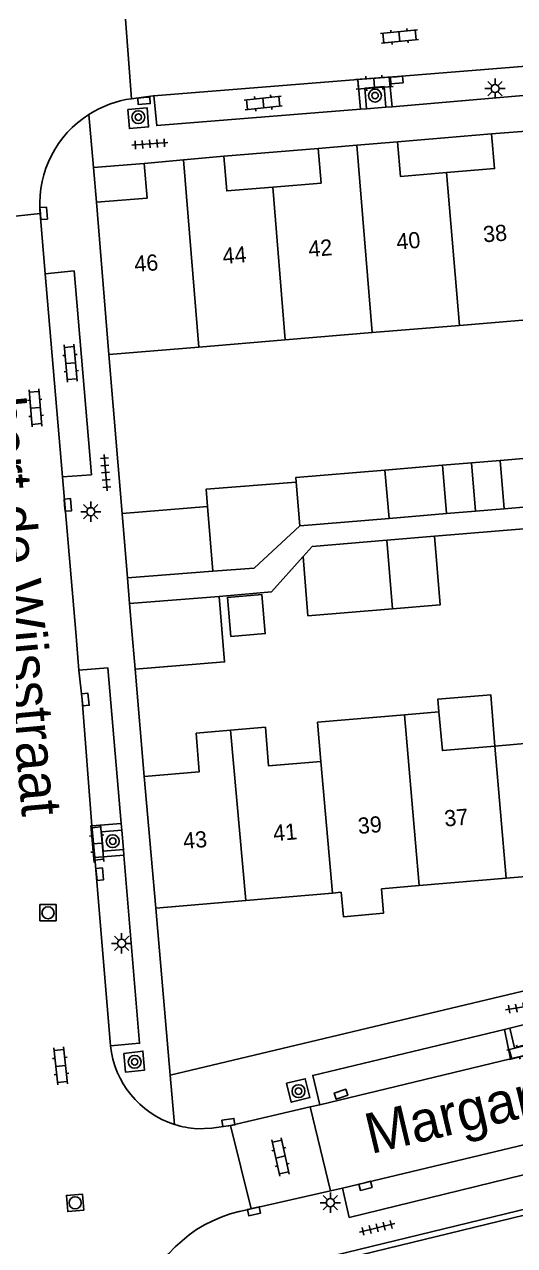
# Model space of a CAD drawing. Extents: x 132998 to 136004, y 396998 to 398512.
# Drawn here: x 133406.2 to 133436.6, y 398034 to 398109.5 of the extents above; entities that cross this region are included whole.
import ezdxf

# ---------------------------------------------------------------- set-up
doc = ezdxf.new("R2010")
doc.units = 0
for name, color, linetype in [('gg-afsc-erfafscheiding', 7, 'Continuous'), ('gg-afsc-muur', 7, 'Continuous'), ('gg-anno-huisnummerreeks BGT', 7, 'Continuous'), ('gg-anno-openbare ruimte label', 7, 'Continuous'), ('gg-bbg-bijgebouw', 7, 'Continuous'), ('gg-bbg-gedigitaliseerde bebouwing', 7, 'Continuous'), ('gg-bbg-gedigitaliseerde bijgebouw', 7, 'Continuous'), ('gg-bbg-hoofdgebouw', 7, 'Continuous'), ('gg-bbg-luifel en loopbrug', 7, 'Continuous'), ('gg-bbg-tussenscheiding', 7, 'Continuous'), ('gg-knt-verharding', 7, 'Continuous'), ('gg-knt-verharding nz', 7, 'Continuous'), ('gt-grn-groengrens', 7, 'Continuous'), ('gt-grn-weggrens', 7, 'Continuous'), ('gt-symb-boom', 7, 'Continuous'), ('gt-symb-klinker verharding', 7, 'Continuous'), ('gt-symb-kolk', 7, 'Continuous'), ('gt-symb-lichtmast', 7, 'Continuous'), ('gt-symb-rioolschacht', 7, 'Continuous'), ('gt-symb-tegel verharding', 7, 'Continuous')]:
    doc.layers.add(name, color=color, linetype=linetype)

# ---------------------------------------------------------------- blocks, each defined once
blk = doc.blocks.new('gt0-KL1')
at = {"layer": 'gt-symb-klinker verharding'}
for p, q in [((-1.15, 0.3), (1.15, 0.3)), ((-1, -0.3), (-1, 0.3)), ((-0.5, 0.3), (-0.5, 0.45)), ((0, -0.3), (0, 0.3)), ((0.5, 0.3), (0.5, 0.45)), ((1, -0.3), (1, 0.3)), ((-1.15, -0.3), (1.15, -0.3)), ((-0.5, -0.45), (-0.5, -0.3)), ((0.5, -0.45), (0.5, -0.3))]:
    blk.add_line(p, q, dxfattribs=at)
blk = doc.blocks.new('gt0-BOOM')
at = {"layer": 'gt-symb-boom'}
for radius in [0.4, 0.2]:
    blk.add_circle((0, 0), radius, dxfattribs=at)
blk = doc.blocks.new('gt0-TEG1')
at = {"layer": 'gt-symb-tegel verharding'}
for p, q in [((-1.125, 0), (1.125, 0)), ((-0.9, -0.25), (-0.9, 0.25)), ((-0.45, -0.25), (-0.45, 0.25)), ((0, -0.25), (0, 0.25)), ((0.45, -0.25), (0.45, 0.25)), ((0.9, -0.25), (0.9, 0.25))]:
    blk.add_line(p, q, dxfattribs=at)
blk = doc.blocks.new('gt0-LMAST')
at = {"layer": 'gt-symb-lichtmast'}
for p, q in [((-0.182, 0.173), (-0.447, 0.438)), ((-0.005, 0.246), (-0.005, 0.621)), ((0.172, 0.173), (0.437, 0.438)), ((-0.255, -0.004), (-0.63, -0.004)), ((-0.182, -0.181), (-0.447, -0.446)), ((-0.005, -0.254), (-0.005, -0.629)), ((0.437, -0.446), (0.172, -0.181)), ((0.245, -0.004), (0.62, -0.004))]:
    blk.add_line(p, q, dxfattribs=at)
blk.add_circle((-0.005, -0.004), 0.25, dxfattribs=at)
blk = doc.blocks.new('gt0-KOLK')
at = {"layer": 'gt-symb-kolk'}
blk.add_lwpolyline([(0, 0), (0.375, 0), (0.375, 0.4), (-0.375, 0.4), (-0.375, 0), (0, 0)], dxfattribs=at)
blk = doc.blocks.new('gt0-RS')
at = {"layer": 'gt-symb-rioolschacht'}
blk.add_lwpolyline([(-0.5, -0.5), (0.5, -0.5), (0.5, 0.5), (-0.5, 0.5)], close=True, dxfattribs=at)
blk.add_circle((0, 0), 0.375, dxfattribs=at)

msp = doc.modelspace()

# ---------------------------------------------------------------- linework, layer by layer
at = {"layer": 'gg-afsc-erfafscheiding'}
for points in [[(133431.595, 398077.881), (133467.658, 398080.866), (133472.83, 398082.284)], [(133418.262, 398074.155), (133421.487, 398074.445), (133423.453, 398076.626)]]:
    msp.add_lwpolyline(points, dxfattribs=at)
at = {"layer": 'gg-afsc-muur'}
for p, q in [((133411.41, 398089.12), (133412.238, 398079.285)), ((133413.048, 398069.669), (133413.615, 398063.022))]:
    msp.add_line(p, q, dxfattribs=at)
at = {"layer": 'gg-bbg-bijgebouw'}
for p, q in [((133412.238, 398079.285), (133412.573, 398075.309)), ((133412.573, 398075.309), (133417.855, 398075.719)), ((133417.855, 398075.719), (133420.423, 398075.918)), ((133412.708, 398073.715), (133418.262, 398074.155)), ((133412.708, 398073.715), (133412.831, 398072.255)), ((133412.831, 398072.255), (133413.048, 398069.669))]:
    msp.add_line(p, q, dxfattribs=at)
at = {"layer": 'gg-bbg-gedigitaliseerde bebouwing'}
for p, q in [((133433.141, 398090.93), (133438.501, 398091.377)), ((133422.342, 398090.031), (133427.722, 398090.479)), ((133427.722, 398090.479), (133433.141, 398090.93)), ((133416.988, 398089.585), (133422.342, 398090.031)), ((133411.41, 398089.12), (133416.988, 398089.585)), ((133429.727, 398066.835), (133431.869, 398067.018)), ((133424.347, 398066.376), (133429.727, 398066.835))]:
    msp.add_line(p, q, dxfattribs=at)
for points in [[(133435.331, 398064.906), (133432.076, 398064.625), (133431.869, 398067.018)], [(133438.361, 398067.582), (133438.568, 398065.185), (133435.331, 398064.906)]]:
    msp.add_lwpolyline(points, dxfattribs=at)
at = {"layer": 'gg-bbg-gedigitaliseerde bijgebouw'}
for p, q in [((133439.24, 398082.869), (133435.664, 398082.573)), ((133432.091, 398082.277), (133428.52, 398081.981)), ((133432.091, 398082.277), (133432.338, 398079.287)), ((133435.664, 398082.573), (133435.912, 398079.583)), ((133439.496, 398079.88), (133435.912, 398079.583)), ((133412.238, 398079.285), (133417.521, 398079.729)), ((133432.338, 398079.287), (133428.789, 398078.993)), ((133420.423, 398075.918), (133423.24, 398078.534)), ((133428.789, 398078.993), (133423.24, 398078.534)), ((133431.595, 398077.881), (133428.648, 398077.636)), ((133423.751, 398072.969), (133423.453, 398076.626)), ((133423.751, 398072.969), (133428.994, 398073.397))]:
    msp.add_line(p, q, dxfattribs=at)
for points in [[(133428.52, 398081.981), (133423.006, 398081.525), (133423.029, 398081.229)], [(133423.029, 398081.229), (133417.443, 398080.795), (133417.521, 398079.729)], [(133428.648, 398077.636), (133424.023, 398077.259), (133423.453, 398076.626)], [(133428.994, 398073.397), (133431.941, 398073.638), (133431.595, 398077.881)], [(133418.262, 398074.155), (133418.583, 398070.107), (133413.048, 398069.669)]]:
    msp.add_lwpolyline(points, dxfattribs=at)
at = {"layer": 'gg-bbg-hoofdgebouw'}
for p, q in [((133435.13, 398102.77), (133437.531, 398102.97)), ((133424.39, 398101.88), (133426.789, 398102.08)), ((133426.789, 398102.08), (133429.3, 398102.29)), ((133413.61, 398100.95), (133416.041, 398101.172)), ((133416.041, 398101.172), (133418.54, 398101.4)), ((133411.41, 398089.12), (133410.65, 398098.55)), ((133424.557, 398063.957), (133424.347, 398066.376)), ((133414.33, 398054.88), (133413.615, 398063.022)), ((133441.402, 398057.193), (133436.024, 398056.733)), ((133436.024, 398056.733), (133430.642, 398056.273)), ((133425.269, 398055.814), (133419.896, 398055.355)), ((133425.818, 398055.861), (133425.269, 398055.814)), ((133430.642, 398056.273), (133428.316, 398056.074)), ((133419.896, 398055.355), (133414.33, 398054.88))]:
    msp.add_line(p, q, dxfattribs=at)
for points in [[(133432.335, 398100.38), (133435.31, 398100.63), (133435.13, 398102.77)], [(133421.582, 398099.485), (133424.57, 398099.73), (133424.39, 398101.88)], [(133429.3, 398102.29), (133429.48, 398100.14), (133432.335, 398100.38)], [(133410.65, 398098.55), (133413.79, 398098.8), (133413.61, 398100.95)], [(133418.54, 398101.4), (133418.72, 398099.25), (133421.582, 398099.485)], [(133413.615, 398063.022), (133417.023, 398063.322), (133416.83, 398065.704), (133418.953, 398065.886)], [(133418.953, 398065.886), (133421.115, 398066.072), (133421.318, 398063.682), (133424.557, 398063.957)], [(133428.316, 398056.074), (133428.438, 398054.577), (133425.947, 398054.35), (133425.818, 398055.861)]]:
    msp.add_lwpolyline(points, dxfattribs=at)
at = {"layer": 'gg-bbg-luifel en loopbrug'}
for p, q in [((133433.876, 398082.425), (133432.091, 398082.277)), ((133435.664, 398082.573), (133433.876, 398082.425)), ((133433.876, 398082.425), (133434.134, 398079.436)), ((133434.134, 398079.436), (133432.338, 398079.287)), ((133435.912, 398079.583), (133434.134, 398079.436))]:
    msp.add_line(p, q, dxfattribs=at)
for points in [[(133418.979, 398071.676), (133421.103, 398071.867), (133420.885, 398074.292), (133418.761, 398074.101), (133418.979, 398071.676)], [(133431.869, 398067.018), (133431.804, 398067.815), (133435.072, 398068.082), (133435.331, 398064.906)]]:
    msp.add_lwpolyline(points, dxfattribs=at)
at = {"layer": 'gg-bbg-tussenscheiding'}
for p, q in [((133426.789, 398102.08), (133427.722, 398090.479)), ((133416.041, 398101.172), (133416.988, 398089.585)), ((133432.335, 398100.38), (133433.141, 398090.93)), ((133421.582, 398099.485), (133422.342, 398090.031)), ((133428.52, 398081.981), (133428.789, 398078.993)), ((133423.029, 398081.229), (133423.24, 398078.534)), ((133417.855, 398075.719), (133417.521, 398079.729)), ((133428.648, 398077.636), (133428.994, 398073.397)), ((133430.642, 398056.273), (133429.727, 398066.835)), ((133419.896, 398055.355), (133418.953, 398065.886)), ((133435.331, 398064.906), (133436.024, 398056.733)), ((133424.557, 398063.957), (133425.269, 398055.814))]:
    msp.add_line(p, q, dxfattribs=at)
at = {"layer": 'gg-knt-verharding'}
for p, q in [((133412.443, 398109.866), (133412.824, 398104.952)), ((133426.837, 398106.146), (133428.782, 398106.282)), ((133428.782, 398106.282), (133428.976, 398104.456)), ((133427.006, 398104.298), (133426.837, 398106.146)), ((133428.976, 398104.456), (133441.599, 398105.54)), ((133414.173, 398105.129), (133412.824, 398104.952)), ((133427.006, 398104.298), (133427.384, 398104.328)), ((133427.384, 398104.328), (133428.569, 398104.423)), ((133428.569, 398104.423), (133428.976, 398104.456)), ((133435.13, 398102.77), (133429.3, 398102.29)), ((133424.39, 398101.88), (133418.54, 398101.4)), ((133413.61, 398100.95), (133410.47, 398100.7)), ((133410.47, 398100.7), (133410.65, 398098.55)), ((133407.17, 398097.844), (133407.151, 398098.076)), ((133400.383, 398097.128), (133407.17, 398097.844)), ((133407.483, 398094.111), (133407.17, 398097.844)), ((133408.557, 398081.561), (133409.369, 398071.944)), ((133409.369, 398071.944), (133409.567, 398069.593)), ((133410.357, 398059.967), (133412.183, 398060.125)), ((133410.561, 398058.015), (133410.357, 398059.967)), ((133412.183, 398060.125), (133412.219, 398059.702)), ((133412.32, 398058.517), (133412.219, 398059.702)), ((133412.351, 398058.148), (133410.561, 398058.015)), ((133412.32, 398058.517), (133412.351, 398058.148)), ((133415.225, 398044.541), (133462.78, 398055.88)), ((133414.33, 398054.88), (133415.225, 398044.541)), ((133435.917, 398047.382), (133436.263, 398047.464)), ((133436.289, 398045.553), (133435.917, 398047.382)), ((133437.407, 398047.735), (133436.263, 398047.464)), ((133436.289, 398045.553), (133438.249, 398046.039)), ((133464.78, 398042.952), (133419.68, 398032.022)), ((133418.959, 398041.443), (133423.888, 398042.581)), ((133423.888, 398042.581), (133424.48, 398042.718)), ((133425.144, 398037.388), (133423.888, 398042.581)), ((133418.959, 398041.443), (133420.231, 398036.286)), ((133425.144, 398037.388), (133425.901, 398037.558)), ((133420.231, 398036.286), (133425.144, 398037.388)), ((133420.063, 398036.23), (133420.231, 398036.286))]:
    msp.add_line(p, q, dxfattribs=at)
for points in [[(133428.569, 398104.423), (133428.466, 398105.705), (133427.281, 398105.609), (133427.384, 398104.328)], [(133414.214, 398105.132), (133414.382, 398103.289), (133427.006, 398104.298)], [(133412.605, 398104.285), (133412.688, 398103.104), (133413.884, 398103.203), (133413.801, 398104.383), (133412.605, 398104.285)], [(133408.557, 398081.561), (133410.335, 398081.69), (133409.262, 398094.294), (133407.483, 398094.111)], [(133412.183, 398060.125), (133411.359, 398069.737), (133409.567, 398069.593)], [(133412.32, 398058.517), (133411.066, 398058.41), (133410.96, 398059.595), (133412.219, 398059.702)], [(133411.517, 398046.36), (133413.319, 398046.527), (133412.351, 398058.148)], [(133435.917, 398047.382), (133424.051, 398044.529), (133424.48, 398042.718)], [(133437.407, 398047.735), (133437.688, 398046.55), (133436.553, 398046.241), (133436.263, 398047.464)], [(133412.343, 398045.897), (133412.451, 398044.725), (133413.636, 398044.863), (133413.528, 398046.034), (133412.343, 398045.897)], [(133422.425, 398044.047), (133423.585, 398044.331), (133423.873, 398043.16), (133422.713, 398042.876), (133422.425, 398044.047)], [(133416.878, 398041.234), (133417.806, 398041.267), (133418.959, 398041.443)], [(133425.901, 398037.558), (133426.309, 398035.749), (133438.122, 398038.621)]]:
    msp.add_lwpolyline(points, dxfattribs=at)
for centre, radius, start, end in [((133413.717, 398098.489), 6.525, 97.86696, 122.75383), ((133413.678, 398098.448), 6.538, 122.27608, 183.26537), ((133417.255, 398046.994), 5.773, 186.30546, 252.17445), ((133417.256, 398047.014), 5.792, 252.23038, 266.26164), ((133421.393, 398028.021), 8.316, 99.20466, 162.54874)]:
    msp.add_arc(centre, radius, start, end, dxfattribs=at)
at = {"layer": 'gg-knt-verharding nz'}
for p, q in [((133441.416, 398107.302), (133428.782, 398106.282)), ((133426.837, 398106.146), (133414.214, 398105.132)), ((133414.214, 398105.132), (133414.173, 398105.129)), ((133407.483, 398094.111), (133408.557, 398081.561)), ((133410.561, 398058.015), (133411.517, 398046.36)), ((133424.48, 398042.718), (133436.289, 398045.553)), ((133437.718, 398040.393), (133425.901, 398037.558))]:
    msp.add_line(p, q, dxfattribs=at)
msp.add_lwpolyline([(133409.567, 398069.593), (133409.77, 398067.761), (133410.357, 398059.967)], dxfattribs=at)
at = {"layer": 'gt-grn-groengrens'}
msp.add_lwpolyline([(133420.451, 398023.345), (133420.843, 398023.38), (133420.08, 398031.736), (133441.803, 398037.025)], dxfattribs=at)
at = {"layer": 'gt-grn-weggrens'}
for p, q in [((133410.187, 398103.976), (133410.47, 398100.7)), ((133412.573, 398075.309), (133412.708, 398073.715)), ((133415.225, 398044.541), (133415.488, 398041.498))]:
    msp.add_line(p, q, dxfattribs=at)

# ---------------------------------------------------------------- block references
at = {"layer": 'gt-symb-boom'}
for p in [(133427.908, 398105.144), (133413.246, 398103.81), (133411.661, 398059.022), (133413.019, 398045.372), (133423.168, 398043.559)]:
    msp.add_blockref('gt0-BOOM', p, dxfattribs=at)
at = {"layer": 'gt-symb-klinker verharding'}
for p, rotation in [((133429.421, 398108.802), -174.1469086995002), ((133427.862, 398105.924), 4.244862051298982), ((133420.98, 398104.687), -174.1469086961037), ((133409.051, 398088.597), -85.12211913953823), ((133406.871, 398085.825), 94.87788086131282), ((133410.714, 398058.878), -84.77963836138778), ((133437.269, 398046.092), 14.17514205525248), ((133408.435, 398045.12), -83.912991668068), ((133422.052, 398039.485), 102.29885516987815)]:
    msp.add_blockref('gt0-KL1', p, dxfattribs=dict(at, rotation=rotation))
at = {"layer": 'gt-symb-kolk'}
for p, rotation in [((133429.234, 398106.306), -175.35527839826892), ((133413.578, 398105.021), -175.5837165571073), ((133407.184, 398097.845), -85.35527839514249), ((133408.679, 398079.804), -85.00791883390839), ((133409.769, 398067.761), -83.68511557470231), ((133410.655, 398056.965), -84.95083353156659), ((133425.863, 398043.182), 18.489326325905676), ((133418.853, 398041.419), 8.39757257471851), ((133427.269, 398037.894), -166.4641436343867), ((133420.367, 398036.327), -167.40904938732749)]:
    msp.add_blockref('gt0-KOLK', p, dxfattribs=dict(at, rotation=rotation))
at = {"layer": 'gt-symb-lichtmast'}
for p in [(133435.347, 398105.584), (133410.305, 398079.407), (133412.216, 398052.707), (133425.146, 398036.665)]:
    msp.add_blockref('gt0-LMAST', p, dxfattribs=at)
at = {"layer": 'gt-symb-rioolschacht'}
msp.add_blockref('gt0-RS', (133407.65, 398054.596), dxfattribs=at)
at = {"layer": 'gt-symb-rioolschacht', "rotation": 94.93498592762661}
msp.add_blockref('gt0-RS', (133409.33, 398036.651), dxfattribs=at)
at = {"layer": 'gt-symb-tegel verharding'}
for p, rotation in [((133413.957, 398102.153), -175.81229548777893), ((133411.217, 398081.823), 94.82076607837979), ((133437.103, 398048.776), -170.3304947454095), ((133428.037, 398035.103), 13.647238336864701)]:
    msp.add_blockref('gt0-TEG1', p, dxfattribs=dict(at, rotation=rotation))

# ---------------------------------------------------------------- texts
at = {"layer": 'gg-anno-huisnummerreeks BGT'}
for s, rotation, p in [('38', 4.8, (133434.639, 398096.058)), ('40', 4.8, (133429.271, 398095.607)), ('44', 4.7, (133418.498, 398094.716)), ('42', 4.7, (133423.816, 398095.153)), ('46', 4.5, (133413.033, 398094.227)), ('37', 4.9, (133432.239, 398059.923)), ('39', 4.9, (133426.884, 398059.465)), ('43', 4.9, (133416.06, 398058.541)), ('41', 4.9, (133421.635, 398059.017))]:
    msp.add_text(s, height=1, rotation=rotation, dxfattribs=at).set_placement(p)
at = {"layer": 'gg-anno-openbare ruimte label'}
for s, rotation, p in [('Lambert de Wijsstraat', 275.2, (133403.101, 398092.883)), ('Margarethadreef', 13.4, (133427.644, 398039.661))]:
    msp.add_text(s, height=2.5, rotation=rotation, dxfattribs=at).set_placement(p)

doc.saveas('drawing.dxf')
